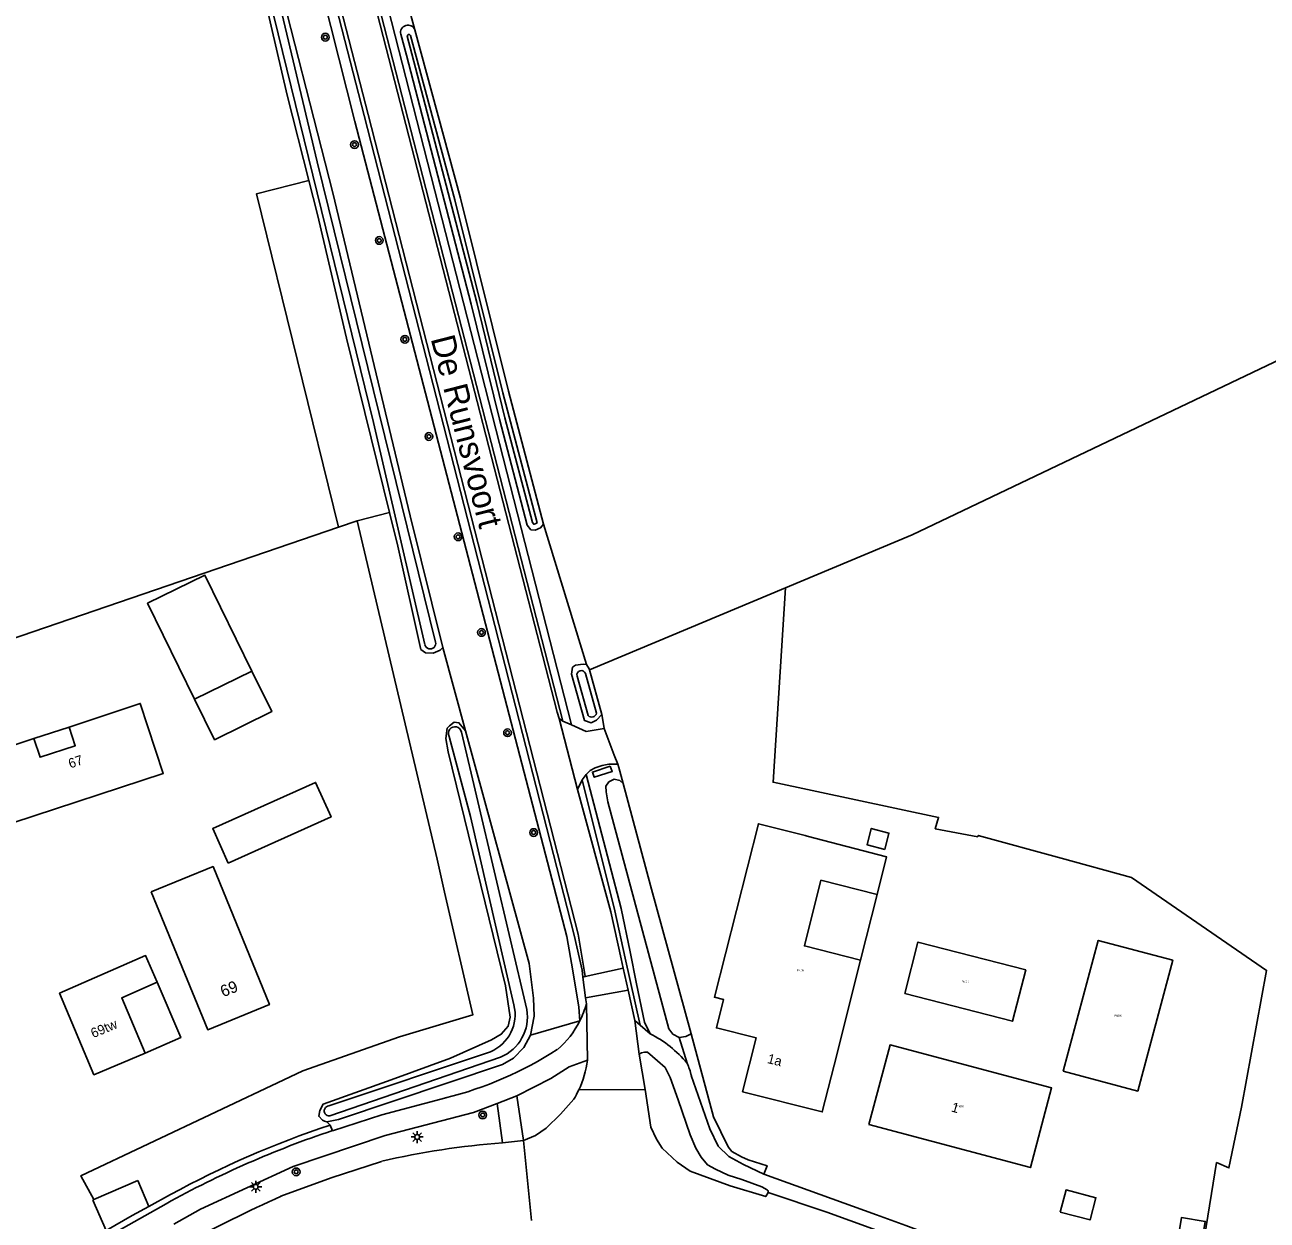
# Model space of a CAD drawing. Extents: x 140000 to 143000, y 403500 to 406000.
# Drawn here: x 141447 to 141575.6, y 405087 to 405210.7 of the extents above; entities that cross this region are included whole.
import ezdxf

# ---------------------------------------------------------------- set-up
doc = ezdxf.new("R2010")
doc.units = 0
for name, color, linetype in [('gg-afsc-hekwerk', 7, 'Continuous'), ('gg-afsc-muur', 7, 'Continuous'), ('gg-anno-huisnummerreeks BGT', 7, 'Continuous'), ('gg-anno-openbare ruimte label', 7, 'Continuous'), ('gg-bbg-bijgebouw', 7, 'Continuous'), ('gg-bbg-hoofdgebouw', 7, 'Continuous'), ('gg-bbg-luifel en loopbrug', 7, 'Continuous'), ('gg-bbg-overig bouwwerk', 7, 'Continuous'), ('gg-knt-bronhoudergrens', 7, 'Continuous'), ('gg-knt-onverhard', 7, 'Continuous'), ('gg-knt-verharding', 7, 'Continuous'), ('gg-kntw-bovenkant insteek waterloop', 7, 'Continuous'), ('gg-kntw-waterlijn', 7, 'Continuous'), ('gt-anno-plantopografie huisnummer', 7, 'Continuous'), ('gt-bbg-plantopografie pand', 7, 'Continuous'), ('gt-grn-groengrens', 7, 'Continuous'), ('gt-grn-vlakafsluiter', 7, 'Continuous'), ('gt-grn-weggrens', 7, 'Continuous'), ('gt-symb-boom', 7, 'Continuous'), ('gt-symb-lichtmast', 7, 'Continuous'), ('gx-grn-maaiveld', 7, 'Continuous'), ('kenmerkpunt-x pandkandidaat', 7, 'Continuous')]:
    doc.layers.add(name, color=color, linetype=linetype)

# ---------------------------------------------------------------- blocks, each defined once
blk = doc.blocks.new('gt0-BOOM')
at = {"layer": 'gt-symb-boom'}
for radius in [0.4, 0.2]:
    blk.add_circle((0, 0), radius, dxfattribs=at)
blk = doc.blocks.new('gt0-LMAST')
at = {"layer": 'gt-symb-lichtmast'}
for p, q in [((-0.18, 0.17), (-0.45, 0.44)), ((-0.01, 0.25), (-0.01, 0.62)), ((0.17, 0.17), (0.44, 0.44)), ((-0.26, 0), (-0.63, 0)), ((-0.18, -0.18), (-0.45, -0.45)), ((-0.01, -0.25), (-0.01, -0.63)), ((0.44, -0.45), (0.17, -0.18)), ((0.24, 0), (0.62, 0))]:
    blk.add_line(p, q, dxfattribs=at)
blk.add_circle((-0.01, 0), 0.25, dxfattribs=at)

msp = doc.modelspace()

# ---------------------------------------------------------------- linework, layer by layer
at = {"layer": 'gg-afsc-hekwerk'}
msp.add_line((141489.65, 405124.33), (141481.38, 405159.34), dxfattribs=at)
at = {"layer": 'gg-afsc-muur'}
msp.add_line((141524.44, 405132.29), (141525.72, 405152.42), dxfattribs=at)
for points in [[(141545.62, 405126.63), (141541.22, 405127.49), (141541.57, 405128.66), (141524.44, 405132.29)], [(141571.62, 405092.38), (141572.92, 405098.66), (141575.51, 405112.82), (141561.54, 405122.43), (141554.25, 405124.45)]]:
    msp.add_lwpolyline(points, dxfattribs=at)
at = {"layer": 'gg-bbg-bijgebouw'}
msp.add_line((141470.48, 405143.8), (141464.56, 405140.9), dxfattribs=at)
msp.add_lwpolyline([(141470.48, 405143.8), (141465.63, 405153.72), (141459.7, 405150.82), (141464.56, 405140.9)], dxfattribs=at)
at = {"layer": 'gg-bbg-hoofdgebouw'}
msp.add_line((141443.35, 405135.3), (141447.93, 405136.82), dxfattribs=at)
for points in [[(141451.57, 405138.01), (141458.93, 405140.45), (141461.31, 405133.2), (141445.73, 405128.08)], [(141447.93, 405136.82), (141448.57, 405134.88), (141452.2, 405136.08), (141451.57, 405138.01)], [(141460.69, 405111.62), (141459.49, 405114.35), (141450.58, 405110.45), (141454.14, 405102.03), (141459.44, 405104.27)], [(141459.44, 405104.27), (141457.02, 405109.98), (141460.69, 405111.62)]]:
    msp.add_lwpolyline(points, dxfattribs=at)
at = {"layer": 'gg-bbg-luifel en loopbrug'}
for p, q in [((141447.93, 405136.82), (141451.57, 405138.01)), ((141533.49, 405113.89), (141535.21, 405120.68))]:
    msp.add_line(p, q, dxfattribs=at)
for points in [[(141464.56, 405140.9), (141466.62, 405136.69), (141472.54, 405139.61), (141470.48, 405143.8)], [(141533.49, 405113.89), (141527.68, 405115.36), (141529.39, 405122.15), (141535.21, 405120.68)], [(141460.69, 405111.62), (141463.13, 405105.87), (141459.44, 405104.27)], [(141567.88, 405078.94), (141569.16, 405086.84), (141566.69, 405087.24), (141565.41, 405079.34), (141567.88, 405078.94)]]:
    msp.add_lwpolyline(points, dxfattribs=at)
at = {"layer": 'gg-bbg-overig bouwwerk'}
for points in [[(141507.58, 405133.97), (141505.73, 405133.35), (141505.93, 405132.82), (141507.79, 405133.4), (141507.58, 405133.97)], [(141554.15, 405087.81), (141557.25, 405087), (141557.85, 405089.29), (141554.75, 405090.1), (141554.15, 405087.81)]]:
    msp.add_lwpolyline(points, dxfattribs=at)
at = {"layer": 'gg-knt-bronhoudergrens'}
for p, q in [((141481.38, 405159.34), (141479.46, 405158.68)), ((141479.46, 405158.68), (141414.2, 405136.36))]:
    msp.add_line(p, q, dxfattribs=at)
msp.add_lwpolyline([(141479.46, 405158.68), (141470.95, 405193.18), (141476.39, 405194.56)], dxfattribs=at)
at = {"layer": 'gg-knt-onverhard'}
for p, q in [((141484.73, 405160.22), (141481.38, 405159.34)), ((141525.72, 405152.42), (141505.43, 405143.93))]:
    msp.add_line(p, q, dxfattribs=at)
for points in [[(141577.02, 405174.94), (141576.51, 405175.88), (141576.3, 405175.78), (141538.82, 405157.89), (141525.72, 405152.42)], [(141525.72, 405152.42), (141524.44, 405132.29), (141541.57, 405128.66), (141541.22, 405127.49), (141545.62, 405126.63)]]:
    msp.add_lwpolyline(points, dxfattribs=at)
at = {"layer": 'gg-knt-verharding'}
for p, q in [((141502.68, 405138.63), (141502.3, 405138.88)), ((141502.3, 405138.88), (141504.18, 405131.56)), ((141502.68, 405138.63), (141503.57, 405138.24)), ((141506.96, 405137.85), (141507.97, 405135.11)), ((141508.35, 405134.15), (141507.97, 405135.11)), ((141504.68, 405132.55), (141504.18, 405131.56)), ((141504.68, 405132.55), (141505.08, 405133.11)), ((141505, 405112.18), (141508.91, 405113.07)), ((141509.43, 405110.79), (141508.91, 405113.07)), ((141505, 405112.18), (141504.75, 405112.13)), ((141505.03, 405109.97), (141504.75, 405112.13)), ((141505.03, 405109.97), (141509.43, 405110.79)), ((141510.14, 405107.63), (141509.43, 405110.79)), ((141505.03, 405109.97), (141505.11, 405109.35)), ((141505.11, 405109.35), (141505.23, 405103.52)), ((141510.14, 405107.63), (141510.57, 405104.15)), ((141510.14, 405107.63), (141510.67, 405107.16)), ((141510.67, 405107.16), (141511.7, 405106.26)), ((141515.53, 405103.21), (141514.7, 405105.88)), ((141511.19, 405100.49), (141510.57, 405104.15)), ((141504.33, 405100.46), (141511.19, 405100.49)), ((141495.86, 405099.05), (141497.92, 405099.85)), ((141496.42, 405094.98), (141495.86, 405099.05)), ((141498.61, 405095.21), (141497.92, 405099.85)), ((141478.83, 405096.23), (141478.59, 405096.81)), ((141498.61, 405095.21), (141496.42, 405094.98)), ((141499.43, 405086.92), (141498.61, 405095.21)), ((141459.82, 405088.4), (141458.67, 405091.06)), ((141462.07, 405089.63), (141459.82, 405088.4)), ((141455.41, 405085.9), (141454.04, 405089.05))]:
    msp.add_line(p, q, dxfattribs=at)
for points in [[(141503.57, 405138.24), (141457.39, 405318.79), (141451.14, 405342.99), (141450.22, 405346.57), (141449.24, 405351.03), (141448.65, 405355.76), (141448.51, 405359.03), (141448.29, 405362.6), (141448.41, 405366.3), (141448.66, 405369.82), (141448.9, 405372.13), (141449.06, 405374.23)], [(141447.84, 405372.52), (141447.56, 405369.91), (141447.31, 405366.36), (141447.19, 405362.58), (141447.41, 405358.98), (141447.54, 405355.67), (141448.16, 405350.84), (141449.15, 405346.32), (141450.07, 405342.73), (141456.03, 405318.43), (141502.08, 405139.55), (141502.3, 405138.88)], [(141502.68, 405138.63), (141456.41, 405318.53), (141450.45, 405342.83)], [(141455.4, 405302.56), (141455.83, 405300.71), (141469.33, 405248.34), (141475.3, 405223.81), (141481.15, 405200.69), (141503.1, 405116.33), (141503.71, 405112.78), (141504.32, 405109), (141504.43, 405107.59)], [(141504.75, 405112.13), (141504.66, 405112.85), (141503.86, 405116.48), (141482.12, 405201.29), (141456.17, 405302)], [(141505, 405112.18), (141504.89, 405112.86), (141504.26, 405116.58), (141482.52, 405201.39), (141456.69, 405301.65)], [(141503.57, 405138.24), (141505.08, 405137.56), (141506.96, 405137.85)], [(141508.35, 405134.15), (141508.01, 405134.18), (141507.44, 405134.17), (141506.74, 405134.03), (141506.02, 405133.79), (141505.49, 405133.5), (141505.08, 405133.11)], [(141510.67, 405107.16), (141509.11, 405114.1), (141508.04, 405118.99), (141504.68, 405132.55)], [(141511.7, 405106.26), (141511.11, 405107.46), (141510.29, 405111.44), (141509.64, 405114.73), (141508.72, 405119.24), (141505.08, 405133.11)], [(141508.93, 405132.16), (141508.57, 405132.49), (141507.98, 405132.6), (141507.44, 405132.35), (141507.13, 405131.89), (141507.15, 405131.3), (141507.32, 405130.27), (141513.66, 405106.78), (141514.07, 405106.21), (141514.7, 405105.88)], [(141508.93, 405132.16), (141511.73, 405121.62), (141515.94, 405106.24)], [(141508.91, 405113.07), (141508.7, 405114.01), (141507.64, 405118.9), (141504.18, 405131.56)], [(141515.94, 405106.24), (141515.41, 405105.97), (141514.7, 405105.88)], [(141523.49, 405091.72), (141523.82, 405092.6), (141521.85, 405093.2), (141521.18, 405093.51), (141520.17, 405094.08), (141519.77, 405094.55), (141518.28, 405097.68), (141515.94, 405106.24)], [(141510.57, 405104.15), (141510.83, 405104.3), (141511.13, 405104.36), (141511.42, 405104.35), (141512.47, 405103.47), (141513.25, 405102.77), (141513.77, 405101.75), (141514.61, 405099.41), (141515.86, 405095.8), (141516.43, 405094.41), (141516.98, 405093.5), (141517.63, 405092.71), (141518.49, 405092.24), (141519.78, 405091.63), (141521.21, 405091.17), (141523.26, 405090.43), (141523.82, 405090.1), (141523.9, 405090.04), (141523.94, 405089.97), (141523.92, 405089.84)], [(141505.23, 405103.52), (141503.32, 405102.83), (141501.44, 405101.65), (141497.92, 405099.85)], [(141515.97, 405101.93), (141517.89, 405096.44), (141518.75, 405094.64), (141519.87, 405093.57), (141521.38, 405092.74), (141523.49, 405091.72)], [(141511.19, 405100.49), (141511.77, 405096.61), (141512.37, 405095.34), (141512.95, 405094.44), (141514.52, 405092.99), (141515.86, 405092.05), (141520, 405090.54), (141523.68, 405089.42), (141523.92, 405089.84)], [(141462.4, 405086.57), (141465.16, 405088.1), (141474.76, 405092.51), (141484.29, 405095.73), (141493.43, 405098.12), (141495.86, 405099.05)], [(141490.55, 405099.62), (141483.94, 405097.87), (141478.83, 405096.23)], [(141498.61, 405095.21), (141499.85, 405095.72), (141500.93, 405096.5), (141502.44, 405097.93), (141503.81, 405099.48)], [(141483.92, 405093.06), (141478.68, 405091.36), (141473.5, 405089.45)], [(141523.49, 405091.72), (141535.13, 405087.54), (141538.17, 405086.41), (141550.62, 405081.72), (141567.31, 405075.3)], [(141562.3, 405075.56), (141537.52, 405085.06), (141530, 405087.8), (141523.92, 405089.84)], [(141461.62, 405088.67), (141453.88, 405084.32), (141427.19, 405068.7), (141409.9, 405058.61), (141390.62, 405047.29), (141371.38, 405036.17)], [(141459.82, 405088.4), (141458.09, 405087.46), (141455.41, 405085.9)]]:
    msp.add_lwpolyline(points, dxfattribs=at)
for centre, radius, start, end in [((141495.76, 405111.98), 9.71, 333.1249, 344.2861), ((141495.8, 405111.97), 9.68, 310.6632, 333.0737), ((141506.55, 405095.84), 11.62, 39.3994, 63.7126), ((141481.24, 405136.91), 38.43, 284.0114, 302.8744), ((141494.7, 405104.94), 10.62, 335.0156, 352.3046), ((141509.29, 405100.34), 6.87, 13.412, 24.7411), ((141494.7, 405104.94), 10.62, 329.0644, 335.0168), ((141510.46, 405000.92), 100.43, 108.358, 119.1004), ((141509.77, 405002.53), 99.3, 108.3014, 118.7097), ((141502.46, 405013.78), 81.42, 94.2537, 103.1601), ((141546.66, 404928), 177.25, 114.3754, 118.0064)]:
    msp.add_arc(centre, radius, start, end, dxfattribs=at)
at = {"layer": 'gg-kntw-bovenkant insteek waterloop'}
for p, q in [((141506.71, 405139.32), (141505.43, 405143.93)), ((141478.01, 405097.23), (141478.24, 405097.14))]:
    msp.add_line(p, q, dxfattribs=at)
for points in [[(141490.24, 405146.25), (141486.87, 405159.88), (141478.87, 405193.31), (141472.57, 405218.03), (141467.33, 405239.87), (141461.4, 405263.89), (141455.42, 405287.42), (141453.95, 405293.62), (141453.63, 405293.98), (141453.3, 405294.1), (141452.92, 405294.06), (141452.57, 405293.7), (141452.21, 405293.22)], [(141476.39, 405194.56), (141474.14, 405203.4), (141466.06, 405238.26), (141463.84, 405247.36), (141458.71, 405266.34), (141452.26, 405292.38), (141452.21, 405293.22)], [(141500.67, 405158.99), (141500.36, 405158.62), (141499.82, 405158.39), (141499.37, 405158.42), (141498.98, 405158.91), (141496.1, 405169.87), (141493.18, 405181.79), (141486.48, 405207.54), (141485.9, 405209.71)], [(141500.67, 405158.99), (141497.05, 405172.76), (141492.09, 405192.74), (141487.36, 405210.16)], [(141476.39, 405194.56), (141477.27, 405191.06), (141480.28, 405178.26), (141484.73, 405160.22)], [(141484.73, 405160.22), (141485.59, 405156.73), (141487.97, 405146.04), (141488.47, 405145.7), (141489.25, 405145.67), (141489.96, 405145.95), (141490.24, 405146.25)], [(141506.71, 405139.32), (141506.15, 405138.71), (141505.61, 405138.46), (141504.92, 405138.67), (141503.57, 405143.48), (141503.67, 405144.2), (141503.99, 405144.4), (141504.76, 405144.5), (141505.12, 405144.48)], [(141505.12, 405144.48), (141505.4, 405144.03), (141505.43, 405143.93)], [(141478.01, 405097.23), (141477.78, 405097.32), (141477.41, 405097.73), (141477.52, 405098.31), (141477.88, 405098.98), (141484.89, 405101.48), (141491.06, 405103.75), (141495.3, 405105.63), (141496.29, 405106.22), (141497, 405107.06), (141497.23, 405107.98), (141496.74, 405111.23), (141490.8, 405135.43), (141490.55, 405136.84), (141490.71, 405137.89), (141490.93, 405138.12), (141491.43, 405138.53), (141491.92, 405138.45), (141492.6, 405137.63)], [(141492.6, 405137.63), (141499.19, 405113.53), (141499.62, 405109.95), (141499.69, 405108.07), (141499.31, 405106.11)], [(141499.31, 405106.11), (141498.64, 405104.85), (141497.55, 405103.74), (141496.44, 405103.08), (141479.47, 405097.38), (141478.24, 405097.14)]]:
    msp.add_lwpolyline(points, dxfattribs=at)
msp.add_arc((141486.64, 405209.89), 0.766, 20.4427, 193.3002, dxfattribs=at)
at = {"layer": 'gg-kntw-waterlijn'}
for p, q in [((141505.29, 405139.19), (141504.14, 405143.29)), ((141506.16, 405139.43), (141505.02, 405143.54)), ((141498.95, 405108.77), (141492.17, 405137.47)), ((141495.19, 405104.41), (141478.46, 405098.8)), ((141478.55, 405097.76), (141496.23, 405103.83))]:
    msp.add_line(p, q, dxfattribs=at)
for points in [[(141452.8, 405292.94), (141461.4, 405257.99), (141466.31, 405239.58), (141472.75, 405211.58), (141483.09, 405169.54), (141488.4, 405146.54)], [(141453.78, 405293.12), (141463.8, 405252.28), (141470.79, 405223.68), (141477.23, 405196.52), (141489.5, 405146.81)], [(141486.57, 405209.5), (141487.06, 405207.69), (141493.77, 405181.94), (141496.68, 405170.02), (141499.53, 405159.18), (141499.67, 405159), (141499.72, 405158.99), (141499.99, 405159.12), (141500.01, 405159.13), (141496.47, 405172.61), (141491.51, 405192.59), (141486.89, 405209.59)], [(141490.92, 405137.04), (141493.1, 405128.74), (141497.61, 405109.26)]]:
    msp.add_lwpolyline(points, dxfattribs=at)
for centre, radius, start, end in [((141486.74, 405209.53), 0.165, 18.8225, 191.0179), ((141488.95, 405146.66), 0.568, 192.8265, 15.2949), ((141504.58, 405143.4), 0.454, 17.2426, 193.9204), ((141505.66, 405139.55), 0.516, 224.721, 346.402), ((141491.5, 405137.37), 0.675, 8.239, 209.4773), ((141493.57, 405108.24), 4.16, 292.833, 14.0842), ((141494.48, 405108.02), 4.53, 292.6666, 9.5105), ((141478.5, 405098.28), 0.523, 94.4481, 275.6529)]:
    msp.add_arc(centre, radius, start, end, dxfattribs=at)
at = {"layer": 'gt-bbg-plantopografie pand'}
for points in [[(141468.03, 405123.93), (141478.68, 405128.71), (141477.08, 405132.28), (141466.43, 405127.5), (141468.03, 405123.93)], [(141460.08, 405120.96), (141465.92, 405106.68), (141472.31, 405109.29), (141466.48, 405123.57), (141460.08, 405120.96)]]:
    msp.add_lwpolyline(points, dxfattribs=at)
at = {"layer": 'gt-grn-groengrens'}
msp.add_line((141490.24, 405146.25), (141492.6, 405137.63), dxfattribs=at)
msp.add_lwpolyline([(141567.31, 405075.3), (141568, 405078.62), (141570.33, 405092.93), (141571.62, 405092.38), (141572.92, 405098.66), (141575.51, 405112.82), (141561.54, 405122.43), (141554.25, 405124.45)], dxfattribs=at)
at = {"layer": 'gt-grn-vlakafsluiter'}
for p, q in [((141487.36, 405210.16), (141484.65, 405220.27)), ((141489.65, 405124.33), (141481.38, 405159.34)), ((141505.12, 405144.48), (141500.67, 405158.99)), ((141490.44, 405120.91), (141489.65, 405124.33)), ((141504.43, 405107.59), (141499.31, 405106.11)), ((141458.67, 405091.06), (141454.14, 405089.1)), ((141454.14, 405089.1), (141454.04, 405089.05))]:
    msp.add_line(p, q, dxfattribs=at)
for points in [[(141506.96, 405137.85), (141506.78, 405138.93), (141506.71, 405139.32)], [(141508.35, 405134.15), (141508.48, 405133.82), (141508.93, 405132.16)], [(141473.8, 405101.49), (141475.76, 405102.41), (141485.75, 405105.94), (141493.37, 405108.24), (141490.44, 405120.91)], [(141473.8, 405101.49), (141452.79, 405091.56), (141454.14, 405089.1)]]:
    msp.add_lwpolyline(points, dxfattribs=at)
at = {"layer": 'gt-grn-weggrens'}
msp.add_line((141478.59, 405096.81), (141478.24, 405097.14), dxfattribs=at)
at = {"layer": 'gx-grn-maaiveld'}
for points in [[(141535.21, 405120.68), (141536.18, 405124.56), (141527.96, 405126.72), (141527.76, 405126.77), (141522.92, 405128), (141518.36, 405110.04), (141519.31, 405109.8), (141518.57, 405106.87), (141522.69, 405105.83), (141521.28, 405100.27), (141529.52, 405098.18), (141530.75, 405103.02), (141533.49, 405113.89)], [(141536, 405125.35), (141536.43, 405127.04), (141534.59, 405127.51), (141534.17, 405125.82), (141536, 405125.35)], [(141545.62, 405126.63), (141545.67, 405126.8), (141554.25, 405124.45)], [(141538.06, 405110.43), (141549.21, 405107.56), (141550.58, 405112.88), (141539.43, 405115.75), (141538.06, 405110.43)], [(141554.46, 405102.39), (141558.08, 405115.93), (141565.79, 405113.87), (141562.17, 405100.33), (141554.46, 405102.39)], [(141534.34, 405096.87), (141551.06, 405092.41), (141553.25, 405100.66), (141536.54, 405105.11), (141534.34, 405096.87)]]:
    msp.add_lwpolyline(points, dxfattribs=at)

# ---------------------------------------------------------------- block references
at = {"layer": 'gt-symb-boom'}
for p in [(141478.09, 405209.41), (141481.11, 405198.29), (141483.67, 405188.37), (141486.32, 405178.14), (141488.81, 405168.08), (141491.83, 405157.7), (141494.25, 405147.8), (141496.95, 405137.42), (141499.65, 405127.09), (141494.38, 405097.86), (141475.07, 405091.97)]:
    msp.add_blockref('gt0-BOOM', p, dxfattribs=at)
at = {"layer": 'gt-symb-lichtmast'}
for p in [(141487.6, 405095.58), (141470.9, 405090.42)]:
    msp.add_blockref('gt0-LMAST', p, dxfattribs=at)

# ---------------------------------------------------------------- texts
at = {"layer": 'gg-anno-huisnummerreeks BGT'}
for s, rotation, p in [('67', 18.2, (141451.69, 405133.72)), ('69tw', 22.9, (141454.07, 405105.8)), ('1a', 345.8, (141523.77, 405103.25)), ('1', 345.1, (141542.81, 405098.23))]:
    msp.add_text(s, height=1, rotation=rotation, dxfattribs=at).set_placement(p)
at = {"layer": 'gg-anno-openbare ruimte label'}
msp.add_text('De Runsvoort', height=2.5, rotation=284.4, dxfattribs=at).set_placement((141488.98, 405178.22))
at = {"layer": 'gt-anno-plantopografie huisnummer'}
msp.add_text('69', height=1.2, rotation=22.2195, dxfattribs=at).set_placement((141467.52, 405110.03))
at = {"layer": 'kenmerkpunt-x pandkandidaat'}
for p in [(141526.9, 405112.72), (141543.95, 405111.56), (141559.76, 405108.03), (141543.42, 405098.66)]:
    msp.add_text('PNDK', height=0.2, dxfattribs=at).set_placement(p)

doc.saveas('drawing.dxf')
